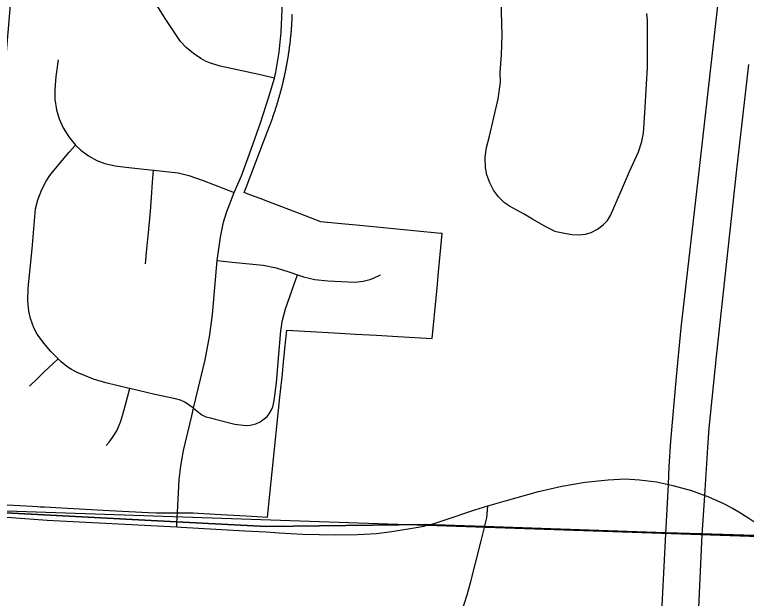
# Model space of a CAD drawing. Extents: x 0 to 34, y 0 to 22.
# Drawn here: x 3.5066 to 3.8857, y 14.6888 to 14.9912 of the extents above; entities that cross this region are included whole.
import ezdxf

# ---------------------------------------------------------------- set-up
doc = ezdxf.new("R2010")
doc.units = 0
for name, color, linetype in [('GM_X_City_Street', 7, 'Continuous'), ('GM_X_Corporation', 7, 'Continuous'), ('GM_X_County_Road', 7, 'Continuous'), ('GM_X_Interstate_Route', 7, 'Continuous'), ('GM_X_Township_Road', 7, 'Continuous')]:
    doc.layers.add(name, color=color, linetype=linetype)

msp = doc.modelspace()

# ---------------------------------------------------------------- linework, layer by layer
at = {"layer": 'GM_X_City_Street'}
for points in [[(3.78627, 14.87911), (3.78183, 14.88134), (3.7748, 14.88528), (3.77054, 14.8878), (3.76293, 14.89196), (3.76036, 14.89367), (3.7573, 14.89675), (3.75473, 14.90024), (3.75271, 14.90408), (3.75129, 14.90818), (3.75056, 14.91183), (3.75041, 14.9174), (3.75099, 14.92232), (3.75255, 14.92832), (3.75703, 14.94766), (3.75838, 14.95623), (3.75816, 14.96118), (3.75882, 14.97044), (3.75909, 14.98036), (3.75877, 14.99276), (3.75862, 14.99852)], [(3.78627, 14.87911), (3.79236, 14.87783), (3.79547, 14.87726), (3.79919, 14.87707), (3.80227, 14.87742), (3.80524, 14.87831), (3.80853, 14.88006), (3.81151, 14.88231), (3.81365, 14.88456), (3.81525, 14.8872), (3.82106, 14.90026), (3.82516, 14.91), (3.82976, 14.9202), (3.83149, 14.92551), (3.83232, 14.92977), (3.83306, 14.94031), (3.83392, 14.9552), (3.83441, 14.96388), (3.83441, 14.98813), (3.83406, 14.99182)], [(3.64456, 14.82743), (3.64483, 14.8297), (3.64522, 14.83231), (3.64693, 14.83882), (3.6514, 14.85157), (3.65311, 14.85643)], [(3.63974, 14.78646), (3.64041, 14.78802), (3.64076, 14.78958), (3.64102, 14.79123), (3.6422, 14.8004), (3.64333, 14.8133), (3.64456, 14.82743)], [(3.59936, 14.78734), (3.60367, 14.78386), (3.60572, 14.78289), (3.60817, 14.7823), (3.61049, 14.78167), (3.62067, 14.77909), (3.62494, 14.77848), (3.62699, 14.77836), (3.62864, 14.77855), (3.63164, 14.77923), (3.63388, 14.78025), (3.63585, 14.78173), (3.6374, 14.78304), (3.63843, 14.78437), (3.63974, 14.78646)]]:
    msp.add_lwpolyline(points, dxfattribs=at)
at = {"layer": 'GM_X_Corporation'}
msp.add_lwpolyline([(4.68777, 15.72423), (4.60595, 14.69637), (3.48216, 14.73461), (3.56805, 15.74872)], close=True, dxfattribs=at)
for points in [[(3.53208, 15.37441), (3.52951, 15.35867), (3.52737, 15.35109), (3.52277, 15.33838), (3.5165, 15.24188), (3.51637, 15.17904), (3.49583, 14.91334), (3.47341, 14.73338), (3.47906, 14.73437), (3.5905, 14.72847), (3.63706, 14.72601), (3.71943, 14.72701), (3.74986, 14.72596), (3.84378, 14.72272), (3.8625, 14.72228), (3.90087, 14.72095), (3.95135, 14.71922), (4.34443, 14.70806), (4.61526, 14.69692)], [(3.47625, 14.73859), (3.51592, 14.73648), (3.51834, 14.73635), (3.51986, 14.73627), (3.52204, 14.73615), (3.53089, 14.73568), (3.55567, 14.73437), (3.57594, 14.73329), (3.57998, 14.73308), (3.59919, 14.73313), (3.60166, 14.73299), (3.61337, 14.73232), (3.6266, 14.73157), (3.63764, 14.73094), (3.64006, 14.7543), (3.64408, 14.7931), (3.64501, 14.80209), (3.64533, 14.80516), (3.64576, 14.80933), (3.64667, 14.81811), (3.64766, 14.82772), (3.65081, 14.82754), (3.65995, 14.82702), (3.67219, 14.82633), (3.68315, 14.82571), (3.69412, 14.82509), (3.70509, 14.82447), (3.72289, 14.82347), (3.72511, 14.84625), (3.72543, 14.84956), (3.72606, 14.85606), (3.72817, 14.87779), (3.72761, 14.87785), (3.72742, 14.87786), (3.68536, 14.88193), (3.67404, 14.88301), (3.66523, 14.88386), (3.65449, 14.88797), (3.63787, 14.89434), (3.63382, 14.89589), (3.62853, 14.89792), (3.62549, 14.89909), (3.6255, 14.89912), (3.62651, 14.90175), (3.63555, 14.92534), (3.63863, 14.9334), (3.6388, 14.93384), (3.63898, 14.93429), (3.63914, 14.93474), (3.63931, 14.93519), (3.63948, 14.93564), (3.63964, 14.93609), (3.63981, 14.93655), (3.63997, 14.937), (3.64013, 14.93745), (3.64029, 14.9379), (3.64045, 14.93835), (3.64061, 14.93881), (3.64077, 14.93926), (3.64092, 14.93972), (3.64108, 14.94017), (3.64123, 14.94063), (3.64138, 14.94108), (3.64153, 14.94154), (3.64168, 14.94199), (3.64183, 14.94245), (3.64198, 14.94291), (3.64212, 14.94336), (3.64227, 14.94382), (3.64241, 14.94428), (3.64255, 14.94474), (3.64269, 14.9452), (3.64283, 14.94566), (3.64297, 14.94612), (3.64311, 14.94658), (3.64325, 14.94704), (3.64338, 14.9475), (3.64352, 14.94796), (3.64365, 14.94842), (3.64378, 14.94888), (3.64391, 14.94934), (3.64404, 14.94981), (3.64417, 14.95027), (3.64429, 14.95073), (3.64442, 14.9512), (3.64454, 14.95166), (3.64466, 14.95212), (3.64479, 14.95259), (3.64491, 14.95305), (3.64502, 14.95352), (3.64514, 14.95398), (3.64526, 14.95445), (3.64537, 14.95492), (3.64549, 14.95538), (3.6456, 14.95585), (3.64571, 14.95632), (3.64582, 14.95678), (3.64593, 14.95725), (3.64604, 14.95772), (3.64615, 14.95819), (3.64625, 14.95865), (3.64636, 14.95912), (3.64646, 14.95959), (3.64656, 14.96006), (3.64666, 14.96053), (3.64676, 14.961), (3.64686, 14.96147), (3.64695, 14.96194), (3.64705, 14.96241), (3.64714, 14.96288), (3.64724, 14.96335), (3.64733, 14.96382), (3.64742, 14.9643), (3.64751, 14.96477), (3.6476, 14.96524), (3.64768, 14.96571), (3.64777, 14.96618), (3.64785, 14.96666), (3.64794, 14.96713), (3.64802, 14.9676), (3.6481, 14.96808), (3.64818, 14.96855), (3.64825, 14.96902), (3.64833, 14.9695), (3.64841, 14.96997), (3.64848, 14.97045), (3.64855, 14.97092), (3.64862, 14.9714), (3.64869, 14.97187), (3.64876, 14.97235), (3.64883, 14.97282), (3.6489, 14.9733), (3.64896, 14.97377), (3.64903, 14.97425), (3.64909, 14.97472), (3.64915, 14.9752), (3.64921, 14.97568), (3.64927, 14.97615), (3.64933, 14.97663), (3.64938, 14.97711), (3.64944, 14.97758), (3.64949, 14.97806), (3.64955, 14.97854), (3.6496, 14.97902), (3.64965, 14.97949), (3.6497, 14.97997), (3.64974, 14.98045), (3.64979, 14.98093), (3.64984, 14.9814), (3.64988, 14.98188), (3.64992, 14.98236), (3.64996, 14.98284), (3.65, 14.98332), (3.65004, 14.9838), (3.65008, 14.98427), (3.65011, 14.98475), (3.65015, 14.98523), (3.65018, 14.98571), (3.65022, 14.98619), (3.65025, 14.98667), (3.65028, 14.98715), (3.6503, 14.98763), (3.65033, 14.98811), (3.65036, 14.98859), (3.65038, 14.98907), (3.65041, 14.98955), (3.65043, 14.99003), (3.65045, 14.9905), (3.65047, 14.99098), (3.65049, 14.99146)], [(4.61526, 14.69692), (4.34443, 14.70806), (3.95135, 14.71922), (3.90087, 14.72095), (3.8625, 14.72228), (3.84378, 14.72272), (3.74986, 14.72596), (3.71943, 14.72701), (3.63706, 14.72601), (3.5905, 14.72847), (3.47906, 14.73437), (3.47341, 14.73338), (3.459, 14.54458), (3.43805, 14.30587), (7.02308, 14.30587)]]:
    msp.add_lwpolyline(points, dxfattribs=at)
at = {"layer": 'GM_X_County_Road'}
for points in [[(3.7518, 14.73673), (3.76147, 14.73955), (3.77799, 14.74411), (3.79001, 14.74695), (3.80224, 14.74901), (3.81409, 14.75026), (3.82285, 14.75071), (3.83034, 14.75018), (3.83903, 14.74908), (3.84524, 14.74779), (3.84761, 14.7473), (3.85724, 14.7446), (3.86411, 14.74214), (3.8649, 14.74186), (3.87349, 14.73808), (3.87847, 14.73544), (3.88168, 14.73369), (3.88644, 14.73061), (3.89, 14.72833), (3.89375, 14.72589), (3.9011, 14.72042), (3.90178, 14.71984)], [(3.71966, 14.72647), (3.72265, 14.72728), (3.72439, 14.72782), (3.72972, 14.72946), (3.745, 14.73474), (3.7518, 14.73673)], [(3.47364, 14.73285), (3.47819, 14.73242), (3.50493, 14.7306), (3.5235, 14.72923), (3.59062, 14.72577)], [(3.59062, 14.72577), (3.59297, 14.72565), (3.62584, 14.72385), (3.63688, 14.72327), (3.64371, 14.72278), (3.65566, 14.72201), (3.67305, 14.72162), (3.68421, 14.72188), (3.69409, 14.72246), (3.70202, 14.72336), (3.7147, 14.72544), (3.71864, 14.72623), (3.71966, 14.72647)]]:
    msp.add_lwpolyline(points, dxfattribs=at)
at = {"layer": 'GM_X_Interstate_Route'}
for points in [[(3.85322, 14.30587), (3.85214, 14.32224), (3.84834, 14.37616), (3.8442, 14.4394), (3.84137, 14.48961), (3.84025, 14.52186), (3.83954, 14.56034), (3.83953, 14.60194), (3.84019, 14.63794), (3.84136, 14.67143), (3.84401, 14.72219), (3.84524, 14.74779), (3.8457, 14.75716), (3.84658, 14.77016), (3.84941, 14.80356), (3.8519, 14.82888), (3.86181, 14.91464), (3.87204, 15.00665), (3.88138, 15.08685), (3.8865, 15.12562), (3.89356, 15.1729), (3.90047, 15.21264), (3.91, 15.26267), (3.91182, 15.27161)], [(3.86273, 14.72175), (3.86411, 14.74214), (3.86541, 14.76144), (3.86578, 14.76701), (3.86646, 14.77694), (3.87013, 14.81407), (3.88068, 14.91105), (3.88536, 14.95179), (3.88695, 14.96535)], [(3.87204, 14.30587), (3.87146, 14.31469), (3.86602, 14.39341), (3.86275, 14.44552), (3.86062, 14.48649), (3.85943, 14.5244), (3.85862, 14.57784), (3.85868, 14.61143), (3.85956, 14.64997), (3.86273, 14.72175)]]:
    msp.add_lwpolyline(points, dxfattribs=at)
at = {"layer": 'GM_X_Township_Road'}
for points in [[(3.6413, 14.95831), (3.63316, 14.96016), (3.61301, 14.96452), (3.60814, 14.96602), (3.60548, 14.96707), (3.60316, 14.96845), (3.59923, 14.97112), (3.59553, 14.97413), (3.59251, 14.97737), (3.58499, 14.98871), (3.57652, 15.00232), (3.57255, 15.00873), (3.57063, 15.01277), (3.56902, 15.01707), (3.56809, 15.02194), (3.56797, 15.02726), (3.56879, 15.03776)], [(3.6413, 14.95831), (3.642, 14.96135), (3.64368, 14.97172), (3.64474, 14.98217), (3.64524, 14.99392), (3.64502, 15.00273)], [(3.52913, 14.96786), (3.52803, 14.95924), (3.52745, 14.95245), (3.52753, 14.94748), (3.52835, 14.94196), (3.52975, 14.93719), (3.53179, 14.93266), (3.5347, 14.9279), (3.53813, 14.92362)], [(3.62041, 14.89908), (3.62412, 14.90768), (3.62823, 14.91904), (3.63405, 14.93517), (3.63854, 14.94914), (3.6413, 14.95831)], [(3.52915, 14.81294), (3.52535, 14.81672), (3.5217, 14.82102), (3.51838, 14.82563), (3.51653, 14.829), (3.51477, 14.8338), (3.51392, 14.83753), (3.51344, 14.8432), (3.5136, 14.84952), (3.51579, 14.86989), (3.51746, 14.89068), (3.51863, 14.89533), (3.52066, 14.90056), (3.52298, 14.90491), (3.52482, 14.90791), (3.52685, 14.91043), (3.53495, 14.9199), (3.53813, 14.92362)], [(3.53813, 14.92362), (3.54086, 14.92094), (3.54489, 14.91804), (3.54923, 14.91561), (3.55329, 14.91409), (3.55874, 14.91285), (3.56424, 14.91216), (3.57037, 14.91147), (3.57852, 14.91059)], [(3.57436, 14.86204), (3.57512, 14.86995), (3.57598, 14.87814), (3.57695, 14.88939), (3.57755, 14.89642), (3.5781, 14.90452), (3.57852, 14.91059)], [(3.57852, 14.91059), (3.59135, 14.9092), (3.59678, 14.90796), (3.60437, 14.90522), (3.62041, 14.89908)], [(3.6116, 14.86378), (3.6132, 14.87586), (3.61484, 14.88368), (3.61638, 14.88878), (3.62041, 14.89908)], [(3.59936, 14.78734), (3.60529, 14.81246), (3.6077, 14.8253), (3.60915, 14.83579), (3.6116, 14.86378)], [(3.6116, 14.86378), (3.6193, 14.86303), (3.63539, 14.86145), (3.64214, 14.8601), (3.64867, 14.85789), (3.65311, 14.85643)], [(3.65311, 14.85643), (3.65627, 14.8554), (3.66218, 14.854), (3.66886, 14.85332), (3.68303, 14.85269), (3.68717, 14.85308), (3.69124, 14.85417), (3.69508, 14.85582), (3.6961, 14.85642)], [(3.51431, 14.79874), (3.51871, 14.80283), (3.52158, 14.80575), (3.52686, 14.81076), (3.52915, 14.81294)], [(3.56635, 14.79747), (3.56528, 14.79772), (3.5538, 14.80049), (3.54744, 14.80233), (3.53909, 14.80574), (3.53609, 14.80738), (3.53371, 14.80888), (3.5307, 14.8114), (3.52915, 14.81294)], [(3.55399, 14.76798), (3.55565, 14.76972), (3.55739, 14.77212), (3.55951, 14.77553), (3.56163, 14.78059), (3.56323, 14.78593), (3.56517, 14.7931), (3.56635, 14.79747)], [(3.59936, 14.78734), (3.59479, 14.79041), (3.59254, 14.79144), (3.58993, 14.79215), (3.57917, 14.79445), (3.56635, 14.79747)], [(3.59062, 14.72577), (3.59073, 14.72794), (3.59101, 14.73348), (3.59185, 14.75017), (3.59273, 14.7575), (3.59417, 14.76538), (3.59843, 14.78344), (3.59936, 14.78734)], [(3.75009, 14.72542), (3.75076, 14.72851), (3.75116, 14.73056), (3.75156, 14.73443), (3.7518, 14.73673)], [(3.65874, 14.52334), (3.6617, 14.52884), (3.67251, 14.55147), (3.67916, 14.56486), (3.68521, 14.57674), (3.69429, 14.59432), (3.70903, 14.62313), (3.71448, 14.63426), (3.72071, 14.64639), (3.72296, 14.6508), (3.72871, 14.66222), (3.73116, 14.66688), (3.73523, 14.67562), (3.73733, 14.68016), (3.73954, 14.68575), (3.74111, 14.69065), (3.7428, 14.69682), (3.74541, 14.70698), (3.74833, 14.71851), (3.75009, 14.72542)]]:
    msp.add_lwpolyline(points, dxfattribs=at)

doc.saveas('drawing.dxf')
